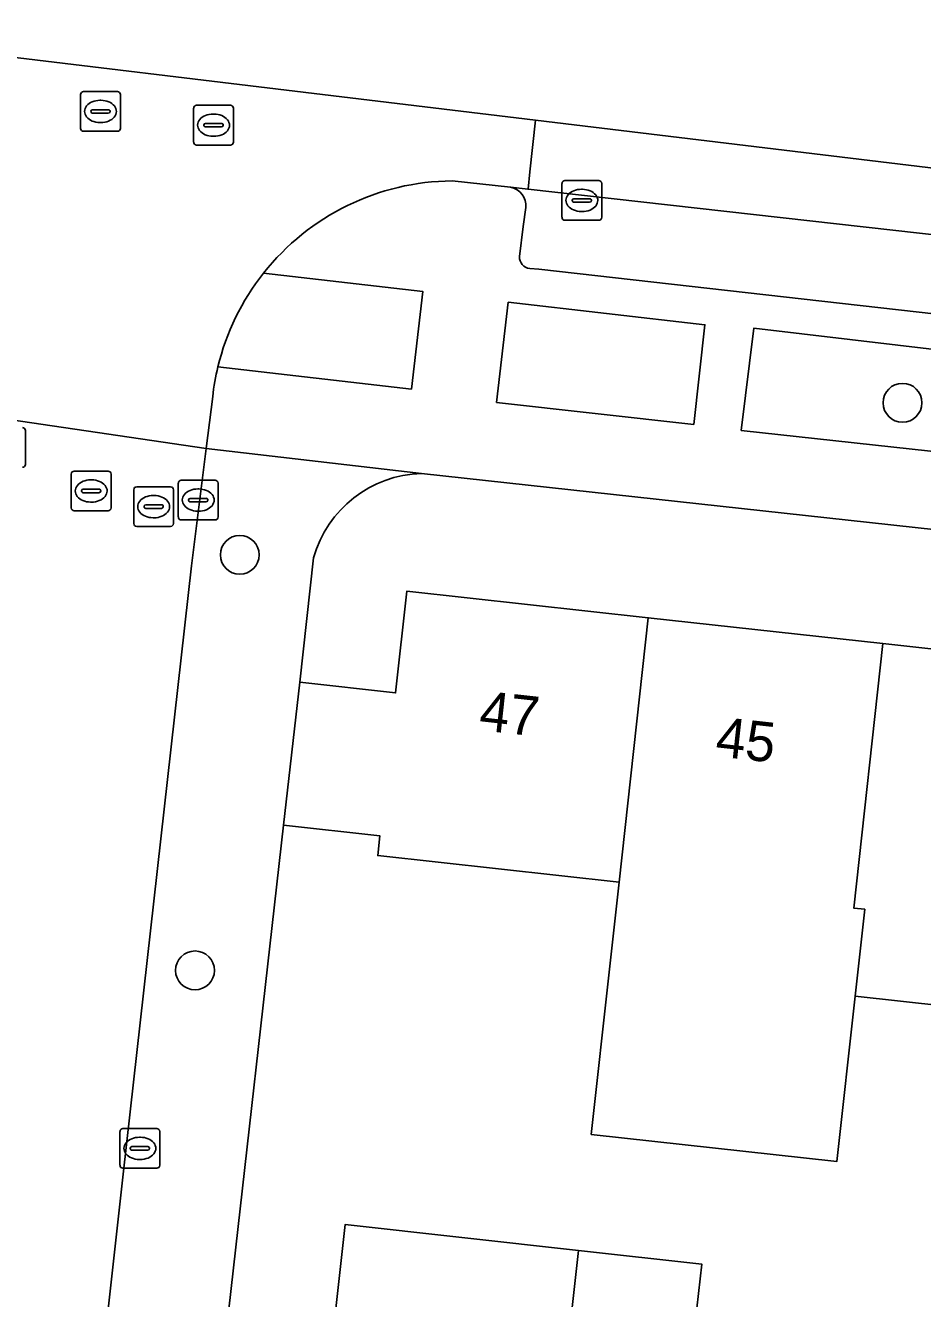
# Model space of a CAD drawing. Extents: x 161928 to 163071, y 386474 to 387428.
# Drawn here: x 162648.43 to 162671.02, y 387327.55 to 387359.59 of the extents above; entities that cross this region are included whole.
import ezdxf

# ---------------------------------------------------------------- set-up
doc = ezdxf.new("R2010")
doc.units = 0
for name, color, linetype in [('IMGEO_Boom', 7, 'Continuous'), ('IMGEO_Erf', 7, 'Continuous'), ('IMGEO_Groenvoorziening', 7, 'Continuous'), ('IMGEO_Kolk', 7, 'Continuous'), ('IMGEO_Pand', 7, 'Continuous'), ('IMGEO_Pand_nummerreeks', 7, 'Continuous'), ('IMGEO_Parkeervlak_open', 7, 'Continuous'), ('IMGEO_Rijbaan_lokaal_gesloten', 7, 'Continuous'), ('IMGEO_Rijbaan_lokaal_open', 7, 'Continuous'), ('IMGEO_Rioolput', 7, 'Continuous'), ('IMGEO_Voetpad_open', 7, 'Continuous')]:
    doc.layers.add(name, color=color, linetype=linetype)

msp = doc.modelspace()

# ---------------------------------------------------------------- linework, layer by layer
at = {"layer": 'IMGEO_Boom'}
for centre in [(162670.512, 387350.094), (162653.825, 387346.268), (162652.698, 387335.809)]:
    msp.add_circle(centre, 0.489, dxfattribs=at)
at = {"layer": 'IMGEO_Erf'}
for points in [[(162706.358, 387343.071), (162658.4, 387348.314)], [(162655.683, 387346.192), (162655.335, 387343.063), (162657.75, 387342.791), (162658.032, 387345.355), (162664.11, 387344.685), (162670.018, 387344.033), (162675.926, 387343.382), (162681.835, 387342.73), (162687.743, 387342.079), (162693.651, 387341.427), (162699.472, 387340.785), (162705.641, 387340.105), (162705.402, 387337.939), (162708.503, 387337.598), (162708.764, 387340.007)], [(162674.951, 387334.539), (162669.319, 387335.16), (162668.861, 387331.001), (162662.677, 387331.682), (162663.135, 387335.842), (162663.376, 387338.03), (162657.299, 387338.7), (162657.353, 387339.192), (162654.93, 387339.465), (162653.495, 387326.767), (162656.151, 387326.467), (162656.48, 387329.417), (162662.354, 387328.763), (162665.456, 387328.417), (162665.127, 387325.467), (162671.38, 387324.85)]]:
    msp.add_lwpolyline(points, dxfattribs=at)
msp.add_arc((162658.483, 387345.407), 2.908, 91.6335, 164.3468, dxfattribs=at)
at = {"layer": 'IMGEO_Groenvoorziening'}
msp.add_lwpolyline([(162653.275, 387350.999), (162658.149, 387350.439), (162658.431, 387352.895), (162654.423, 387353.355)], dxfattribs=at)
for points in [[(162660.293, 387350.105), (162665.257, 387349.55), (162665.536, 387352.056), (162660.586, 387352.624)], [(162677.366, 387348.209), (162677.647, 387350.684), (162666.769, 387351.972), (162666.452, 387349.397)]]:
    msp.add_lwpolyline(points, close=True, dxfattribs=at)
msp.add_arc((162659.212, 387349.564), 6.108, 141.6329, 166.4103, dxfattribs=at)
at = {"layer": 'IMGEO_Kolk'}
for p, q in [((162661.938, 387354.761), (162661.938, 387355.613)), ((162662.013, 387355.687), (162662.865, 387355.687)), ((162662.939, 387355.613), (162662.939, 387354.761)), ((162662.426, 387355.467), (162662.451, 387355.467)), ((162662.197, 387355.181), (162662.197, 387355.193)), ((162662.635, 387355.144), (162662.237, 387355.144)), ((162662.24, 387355.23), (162662.638, 387355.23)), ((162662.681, 387355.193), (162662.681, 387355.181)), ((162662.865, 387354.687), (162662.013, 387354.687)), ((162662.449, 387354.907), (162662.424, 387354.907)), ((162648.428, 387349.396), (162648.428, 387348.544)), ((162652.278, 387347.22), (162652.278, 387348.072)), ((162652.353, 387348.146), (162653.205, 387348.146)), ((162652.766, 387347.926), (162652.791, 387347.926)), ((162653.279, 387348.072), (162653.279, 387347.22)), ((162652.537, 387347.64), (162652.537, 387347.652)), ((162652.975, 387347.603), (162652.577, 387347.603)), ((162652.58, 387347.689), (162652.978, 387347.689)), ((162653.021, 387347.652), (162653.021, 387347.64)), ((162652.789, 387347.366), (162652.764, 387347.366)), ((162653.205, 387347.146), (162652.353, 387347.146)), ((162650.809, 387330.905), (162650.809, 387331.757)), ((162650.884, 387331.831), (162651.736, 387331.831)), ((162651.297, 387331.611), (162651.322, 387331.611)), ((162651.81, 387331.757), (162651.81, 387330.905)), ((162651.068, 387331.325), (162651.068, 387331.337)), ((162651.506, 387331.288), (162651.108, 387331.288)), ((162651.111, 387331.374), (162651.509, 387331.374)), ((162651.552, 387331.337), (162651.552, 387331.325)), ((162651.32, 387331.051), (162651.295, 387331.051)), ((162651.736, 387330.831), (162650.884, 387330.831))]:
    msp.add_line(p, q, dxfattribs=at)
for points in [[(162661.938, 387354.761), (162661.938, 387355.613)], [(162662.013, 387355.687), (162662.865, 387355.687)], [(162662.939, 387355.613), (162662.939, 387354.761)], [(162662.865, 387354.687), (162662.013, 387354.687)], [(162648.428, 387349.396), (162648.428, 387348.544)], [(162652.278, 387347.22), (162652.278, 387348.072)], [(162652.353, 387348.146), (162653.205, 387348.146)], [(162653.279, 387348.072), (162653.279, 387347.22)], [(162653.205, 387347.146), (162652.353, 387347.146)], [(162650.809, 387330.905), (162650.809, 387331.757)], [(162650.884, 387331.831), (162651.736, 387331.831)], [(162651.81, 387331.757), (162651.81, 387330.905)], [(162651.736, 387330.831), (162650.884, 387330.831)]]:
    msp.add_lwpolyline(points, dxfattribs=at)
for centre, radius, start, end in [((162662.015, 387355.611), 0.0765, 91.552, 178.448), ((162662.015, 387355.611), 0.0765, 91.552, 178.448), ((162662.863, 387355.611), 0.0765, 1.552, 88.448), ((162662.863, 387355.611), 0.0765, 1.552, 88.448), ((162662.237, 387355.19), 0.0403, 85.8775, 175.7526), ((162662.234, 387355.18), 0.0366, 178.938, 274.7102), ((162662.638, 387355.187), 0.043, 264.8664, 352.4533), ((162662.642, 387355.192), 0.0386, 1.7309, 96.639), ((162662.015, 387354.763), 0.0765, 181.552, 268.448), ((162662.015, 387354.763), 0.0765, 181.552, 268.448), ((162662.863, 387354.763), 0.0765, 271.552, 358.448), ((162662.863, 387354.763), 0.0765, 271.552, 358.448), ((162648.352, 387349.394), 0.0765, 1.552, 88.448), ((162648.352, 387349.394), 0.0765, 1.552, 88.448), ((162648.352, 387348.546), 0.0765, 271.552, 358.448), ((162648.352, 387348.546), 0.0765, 271.552, 358.448), ((162652.355, 387348.07), 0.0765, 91.552, 178.448), ((162652.355, 387348.07), 0.0765, 91.552, 178.448), ((162653.203, 387348.07), 0.0765, 1.552, 88.448), ((162653.203, 387348.07), 0.0765, 1.552, 88.448), ((162652.577, 387347.649), 0.0403, 85.8775, 175.7526), ((162652.574, 387347.639), 0.0366, 178.938, 274.7102), ((162652.978, 387347.646), 0.043, 264.8664, 352.4533), ((162652.982, 387347.651), 0.0386, 1.7309, 96.639), ((162652.355, 387347.222), 0.0765, 181.552, 268.448), ((162652.355, 387347.222), 0.0765, 181.552, 268.448), ((162653.203, 387347.222), 0.0765, 271.552, 358.448), ((162653.203, 387347.222), 0.0765, 271.552, 358.448), ((162650.886, 387331.755), 0.0765, 91.552, 178.448), ((162650.886, 387331.755), 0.0765, 91.552, 178.448), ((162651.734, 387331.755), 0.0765, 1.552, 88.448), ((162651.734, 387331.755), 0.0765, 1.552, 88.448), ((162651.108, 387331.334), 0.0403, 85.8775, 175.7526), ((162651.105, 387331.324), 0.0366, 178.938, 274.7102), ((162651.509, 387331.331), 0.043, 264.8664, 352.4533), ((162651.513, 387331.336), 0.0386, 1.7309, 96.639), ((162650.886, 387330.907), 0.0765, 181.552, 268.448), ((162650.886, 387330.907), 0.0765, 181.552, 268.448), ((162651.734, 387330.907), 0.0765, 271.552, 358.448), ((162651.734, 387330.907), 0.0765, 271.552, 358.448)]:
    msp.add_arc(centre, radius, start, end, dxfattribs=at)
for centre, major_axis, ratio, start_param, end_param in [((162662.425, 387355.187), (-0.387, 0.002), 0.722429, 4.712389, 7.853982), ((162662.45, 387355.187), (-0.39, 0.002), 0.717154, 1.570796, 4.712389), ((162652.765, 387347.646), (-0.387, 0.002), 0.722429, 4.712389, 7.853982), ((162652.79, 387347.646), (-0.39, 0.002), 0.717154, 1.570796, 4.712389), ((162651.296, 387331.331), (-0.387, 0.002), 0.722429, 4.712389, 7.853982), ((162651.321, 387331.331), (-0.39, 0.002), 0.717154, 1.570796, 4.712389)]:
    msp.add_ellipse(centre, major_axis=major_axis, ratio=ratio, start_param=start_param, end_param=end_param, dxfattribs=at)
at = {"layer": 'IMGEO_Pand'}
for points in [[(162654.93, 387339.465), (162657.353, 387339.192), (162657.299, 387338.7), (162663.376, 387338.03), (162664.11, 387344.685), (162658.032, 387345.355), (162657.75, 387342.791), (162655.335, 387343.063)], [(162670.018, 387344.033), (162664.11, 387344.685), (162663.376, 387338.03), (162663.135, 387335.842), (162662.677, 387331.682), (162668.861, 387331.001), (162669.319, 387335.16), (162669.56, 387337.348), (162669.284, 387337.378)], [(162669.284, 387337.378), (162669.56, 387337.348), (162669.319, 387335.16), (162674.951, 387334.539), (162675.926, 387343.382), (162670.018, 387344.033)], [(162662.354, 387328.763), (162656.48, 387329.417), (162656.151, 387326.467), (162662.028, 387325.812)], [(162662.028, 387325.812), (162665.127, 387325.467), (162665.456, 387328.417), (162662.354, 387328.763)]]:
    msp.add_lwpolyline(points, close=True, dxfattribs=at)
at = {"layer": 'IMGEO_Parkeervlak_open'}
for points in [[(162661.086, 387355.469), (162660.643, 387355.519)], [(162708.49, 387350.145), (162661.086, 387355.469)], [(162661.025, 387355.011), (162660.964, 387354.528), (162660.869, 387353.775)], [(162661.128, 387353.475), (162661.358, 387353.454), (162707.525, 387348.239)]]:
    msp.add_lwpolyline(points, dxfattribs=at)
for centre, radius, start, end in [((162660.553, 387355.054), 0.474, 354.8148, 79.0693), ((162661.153, 387353.758), 0.284, 176.6299, 264.9804)]:
    msp.add_arc(centre, radius, start, end, dxfattribs=at)
at = {"layer": 'IMGEO_Rijbaan_lokaal_gesloten'}
msp.add_lwpolyline([(162710.599, 387351.261), (162661.275, 387357.204), (162661.129, 387355.903), (162661.086, 387355.469), (162708.49, 387350.145), (162709.563, 387350.011)], dxfattribs=at)
at = {"layer": 'IMGEO_Rijbaan_lokaal_open'}
msp.add_lwpolyline([(162650.457, 387326.831), (162650.889, 387330.684), (162652.607, 387345.987), (162652.979, 387348.945), (162648.022, 387349.67), (162646.987, 387338.343), (162646.136, 387330.956), (162645.717, 387327.321)], dxfattribs=at)
at = {"layer": 'IMGEO_Rioolput'}
for p, q in [((162649.817, 387357), (162649.817, 387357.852)), ((162649.892, 387357.926), (162650.744, 387357.926)), ((162650.818, 387357.852), (162650.818, 387357)), ((162650.305, 387357.706), (162650.33, 387357.706)), ((162652.664, 387356.654), (162652.664, 387357.506)), ((162652.739, 387357.58), (162653.591, 387357.58)), ((162653.665, 387357.506), (162653.665, 387356.654)), ((162650.076, 387357.42), (162650.076, 387357.432)), ((162650.514, 387357.383), (162650.116, 387357.383)), ((162650.119, 387357.469), (162650.517, 387357.469)), ((162650.56, 387357.432), (162650.56, 387357.42)), ((162653.152, 387357.36), (162653.177, 387357.36)), ((162650.744, 387356.926), (162649.892, 387356.926)), ((162650.328, 387357.146), (162650.303, 387357.146)), ((162652.923, 387357.074), (162652.923, 387357.086)), ((162653.361, 387357.037), (162652.963, 387357.037)), ((162652.966, 387357.123), (162653.364, 387357.123)), ((162653.407, 387357.086), (162653.407, 387357.074)), ((162653.591, 387356.58), (162652.739, 387356.58)), ((162653.175, 387356.8), (162653.15, 387356.8)), ((162649.583, 387347.448), (162649.583, 387348.3)), ((162649.658, 387348.374), (162650.51, 387348.374)), ((162650.584, 387348.3), (162650.584, 387347.448)), ((162649.885, 387347.917), (162650.283, 387347.917)), ((162650.071, 387348.154), (162650.096, 387348.154)), ((162651.155, 387347.054), (162651.155, 387347.906)), ((162651.23, 387347.98), (162652.082, 387347.98)), ((162652.156, 387347.906), (162652.156, 387347.054)), ((162649.842, 387347.868), (162649.842, 387347.88)), ((162650.28, 387347.831), (162649.882, 387347.831)), ((162650.094, 387347.594), (162650.069, 387347.594)), ((162650.326, 387347.88), (162650.326, 387347.868)), ((162651.643, 387347.76), (162651.668, 387347.76)), ((162650.51, 387347.374), (162649.658, 387347.374)), ((162651.414, 387347.474), (162651.414, 387347.486)), ((162651.852, 387347.437), (162651.454, 387347.437)), ((162651.457, 387347.523), (162651.855, 387347.523)), ((162651.898, 387347.486), (162651.898, 387347.474)), ((162652.082, 387346.98), (162651.23, 387346.98)), ((162651.666, 387347.2), (162651.641, 387347.2))]:
    msp.add_line(p, q, dxfattribs=at)
for points in [[(162649.817, 387357), (162649.817, 387357.852)], [(162649.892, 387357.926), (162650.744, 387357.926)], [(162650.818, 387357.852), (162650.818, 387357)], [(162652.664, 387356.654), (162652.664, 387357.506)], [(162652.739, 387357.58), (162653.591, 387357.58)], [(162653.665, 387357.506), (162653.665, 387356.654)], [(162650.744, 387356.926), (162649.892, 387356.926)], [(162653.591, 387356.58), (162652.739, 387356.58)], [(162649.583, 387347.448), (162649.583, 387348.3)], [(162649.658, 387348.374), (162650.51, 387348.374)], [(162650.584, 387348.3), (162650.584, 387347.448)], [(162651.155, 387347.054), (162651.155, 387347.906)], [(162651.23, 387347.98), (162652.082, 387347.98)], [(162652.156, 387347.906), (162652.156, 387347.054)], [(162650.51, 387347.374), (162649.658, 387347.374)], [(162652.082, 387346.98), (162651.23, 387346.98)]]:
    msp.add_lwpolyline(points, dxfattribs=at)
for centre, radius, start, end in [((162649.894, 387357.85), 0.0765, 91.552, 178.448), ((162649.894, 387357.85), 0.0765, 91.552, 178.448), ((162650.742, 387357.85), 0.0765, 1.552, 88.448), ((162650.742, 387357.85), 0.0765, 1.552, 88.448), ((162652.741, 387357.504), 0.0765, 91.552, 178.448), ((162652.741, 387357.504), 0.0765, 91.552, 178.448), ((162653.589, 387357.504), 0.0765, 1.552, 88.448), ((162653.589, 387357.504), 0.0765, 1.552, 88.448), ((162650.116, 387357.429), 0.0403, 85.8775, 175.7526), ((162650.113, 387357.419), 0.0366, 178.938, 274.7102), ((162650.517, 387357.426), 0.043, 264.8664, 352.4533), ((162650.521, 387357.431), 0.0386, 1.7309, 96.639), ((162649.894, 387357.002), 0.0765, 181.552, 268.448), ((162649.894, 387357.002), 0.0765, 181.552, 268.448), ((162650.742, 387357.002), 0.0765, 271.552, 358.448), ((162650.742, 387357.002), 0.0765, 271.552, 358.448), ((162652.963, 387357.083), 0.0403, 85.8775, 175.7526), ((162652.96, 387357.073), 0.0366, 178.938, 274.7102), ((162653.364, 387357.08), 0.043, 264.8664, 352.4533), ((162653.368, 387357.085), 0.0386, 1.7309, 96.639), ((162652.741, 387356.656), 0.0765, 181.552, 268.448), ((162652.741, 387356.656), 0.0765, 181.552, 268.448), ((162653.589, 387356.656), 0.0765, 271.552, 358.448), ((162653.589, 387356.656), 0.0765, 271.552, 358.448), ((162649.66, 387348.298), 0.0765, 91.552, 178.448), ((162649.66, 387348.298), 0.0765, 91.552, 178.448), ((162650.508, 387348.298), 0.0765, 1.552, 88.448), ((162650.508, 387348.298), 0.0765, 1.552, 88.448), ((162649.882, 387347.877), 0.0403, 85.8775, 175.7526), ((162650.287, 387347.879), 0.0386, 1.7309, 96.639), ((162651.232, 387347.904), 0.0765, 91.552, 178.448), ((162651.232, 387347.904), 0.0765, 91.552, 178.448), ((162652.08, 387347.904), 0.0765, 1.552, 88.448), ((162652.08, 387347.904), 0.0765, 1.552, 88.448), ((162649.879, 387347.867), 0.0366, 178.938, 274.7102), ((162650.283, 387347.874), 0.043, 264.8664, 352.4533), ((162649.66, 387347.45), 0.0765, 181.552, 268.448), ((162649.66, 387347.45), 0.0765, 181.552, 268.448), ((162650.508, 387347.45), 0.0765, 271.552, 358.448), ((162650.508, 387347.45), 0.0765, 271.552, 358.448), ((162651.454, 387347.483), 0.0403, 85.8775, 175.7526), ((162651.451, 387347.473), 0.0366, 178.938, 274.7102), ((162651.855, 387347.48), 0.043, 264.8664, 352.4533), ((162651.859, 387347.485), 0.0386, 1.7309, 96.639), ((162651.232, 387347.056), 0.0765, 181.552, 268.448), ((162651.232, 387347.056), 0.0765, 181.552, 268.448), ((162652.08, 387347.056), 0.0765, 271.552, 358.448), ((162652.08, 387347.056), 0.0765, 271.552, 358.448)]:
    msp.add_arc(centre, radius, start, end, dxfattribs=at)
for centre, major_axis, ratio, start_param, end_param in [((162650.304, 387357.426), (-0.387, 0.002), 0.722429, 4.712389, 7.853982), ((162650.329, 387357.426), (-0.39, 0.002), 0.717154, 1.570796, 4.712389), ((162653.151, 387357.08), (-0.387, 0.002), 0.722429, 4.712389, 7.853982), ((162653.176, 387357.08), (-0.39, 0.002), 0.717154, 1.570796, 4.712389), ((162650.07, 387347.874), (-0.387, 0.002), 0.722429, 4.712389, 7.853982), ((162650.095, 387347.874), (-0.39, 0.002), 0.717154, 1.570796, 4.712389), ((162651.642, 387347.48), (-0.387, 0.002), 0.722429, 4.712389, 7.853982), ((162651.667, 387347.48), (-0.39, 0.002), 0.717154, 1.570796, 4.712389)]:
    msp.add_ellipse(centre, major_axis=major_axis, ratio=ratio, start_param=start_param, end_param=end_param, dxfattribs=at)
at = {"layer": 'IMGEO_Voetpad_open'}
for points in [[(162659.173, 387355.678), (162660.643, 387355.519), (162661.086, 387355.469), (162661.129, 387355.903), (162661.275, 387357.204), (162641.48, 387359.589)], [(162660.643, 387355.519), (162659.173, 387355.678)], [(162660.869, 387353.775), (162660.964, 387354.528), (162661.025, 387355.011)], [(162654.423, 387353.355), (162658.431, 387352.895), (162658.149, 387350.439), (162653.275, 387350.999)], [(162661.358, 387353.454), (162661.128, 387353.475)], [(162707.525, 387348.239), (162661.358, 387353.454)], [(162648.109, 387350.625), (162648.022, 387349.67), (162652.979, 387348.945), (162653.143, 387350.252)], [(162653.143, 387350.252), (162652.979, 387348.945), (162658.4, 387348.314), (162706.358, 387343.071), (162714.459, 387342.3), (162714.648, 387344.048), (162709.693, 387344.548), (162710.259, 387349.84)], [(162658.4, 387348.314), (162652.979, 387348.945), (162652.607, 387345.987), (162650.889, 387330.684), (162650.457, 387326.831), (162645.924, 387286.459), (162644.063, 387269.528)], [(162654.93, 387339.465), (162655.335, 387343.063), (162655.683, 387346.192)], [(162648.817, 387263.833), (162649.972, 387263.672), (162654.673, 387263.137), (162654.702, 387263.392), (162654.857, 387264.913), (162651.625, 387265.259), (162646.61, 387265.85), (162653.324, 387325.252), (162653.495, 387326.767), (162654.93, 387339.465)]]:
    msp.add_lwpolyline(points, dxfattribs=at)
for points in [[(162665.257, 387349.55), (162660.293, 387350.105), (162660.586, 387352.624), (162665.536, 387352.056)], [(162677.366, 387348.209), (162666.452, 387349.397), (162666.769, 387351.972), (162677.647, 387350.684)]]:
    msp.add_lwpolyline(points, close=True, dxfattribs=at)
for centre, radius, start, end in [((162659.222, 387349.559), 6.119, 90.4622, 141.6599), ((162659.222, 387349.559), 6.119, 90.4622, 141.6599), ((162660.553, 387355.054), 0.474, 354.8148, 79.0693), ((162661.153, 387353.758), 0.284, 176.6299, 264.9804), ((162659.212, 387349.564), 6.108, 141.6329, 166.4103), ((162658.984, 387349.605), 5.877, 166.2786, 173.6792), ((162658.984, 387349.605), 5.877, 166.2786, 173.6792), ((162658.483, 387345.407), 2.908, 91.6335, 164.3468)]:
    msp.add_arc(centre, radius, start, end, dxfattribs=at)

# ---------------------------------------------------------------- texts
at = {"layer": 'IMGEO_Pand_nummerreeks'}
for s, rotation, p in [('47', 353.7072, (162659.827, 387341.857)), ('45', 353.7089, (162665.778, 387341.201))]:
    msp.add_text(s, height=1, rotation=rotation, dxfattribs=at).set_placement(p)

doc.saveas('drawing.dxf')
